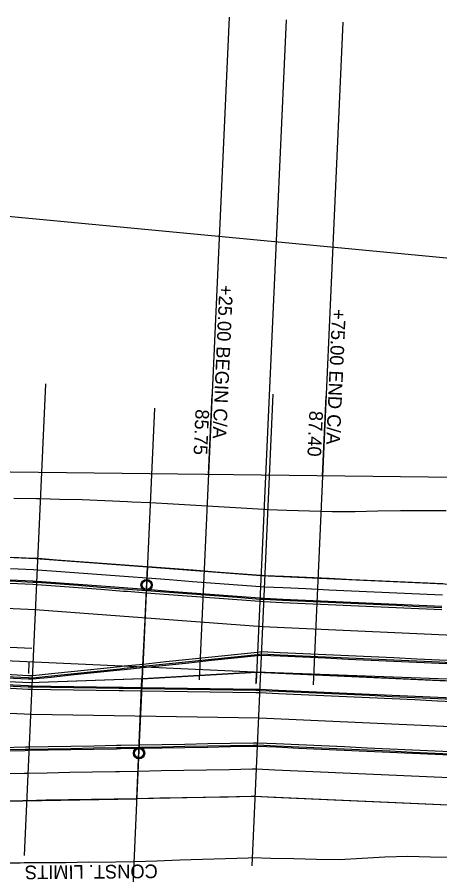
# Model space of a CAD drawing. Extents: x -70 to 701944, y -4 to 666871.
# Drawn here: x 665988.5 to 666174.3, y 656544.4 to 656920.9 of the extents above; entities that cross this region are included whole.
import ezdxf

# ---------------------------------------------------------------- set-up
doc = ezdxf.new("R2010")
doc.units = 0
for name, color, linetype in [('R_Detour', 7, 'Continuous'), ('R_Draft', 7, 'Continuous'), ('R_Horz Alg', 7, 'Continuous'), ('R_No Plot', 7, 'Continuous'), ('R_Proposed Const Limits', 7, 'Continuous'), ('R_Proposed Road', 7, 'Continuous'), ('R_ROW', 7, 'Continuous'), ('R_ROW Annot', 7, 'Continuous'), ('R_Striping', 7, 'Continuous'), ('R_Water', 7, 'Continuous')]:
    doc.layers.add(name, color=color, linetype=linetype)

msp = doc.modelspace()

# ---------------------------------------------------------------- linework, layer by layer
at = {"layer": 'R_Detour'}
for p in [(666048.93, 656749.31), (666039.46, 656539.6)]:
    msp.add_line(p, (666043.8, 656635.59), dxfattribs=at)
msp.add_lwpolyline([(666752.36, 656760.54), (665316.65, 656896.69), (665390.15, 656859.14)], dxfattribs=at)
at = {"layer": 'R_Draft'}
for p, q in [((665991.82, 656552.89), (666001.18, 656759.87)), ((666091.72, 656548.37), (666101.07, 656755.35))]:
    msp.add_line(p, q, dxfattribs=at)
at = {"layer": 'R_Horz Alg'}
msp.add_line((667725.26, 656559.62), (664961.47, 656684.5), dxfattribs=at)
for points in [[(665993.62, 656632.86), (665993.85, 656637.85)], [(666093.52, 656628.34), (666093.74, 656633.34)]]:
    msp.add_lwpolyline(points, dxfattribs=at)
at = {"layer": 'R_No Plot'}
for p, q in [((666081.71, 656920.87), (666068.57, 656630.05)), ((666106.68, 656919.74), (666093.54, 656628.93)), ((666131.66, 656918.61), (666118.52, 656627.8)), ((667813.84, 656555.62), (664810.54, 656691.32)), ((667725.26, 656559.62), (664961.47, 656684.5))]:
    msp.add_line(p, q, dxfattribs=at)
for points in [[(665896, 656687.82), (665996.8, 656683.26), (666045.78, 656679.6), (666043.26, 656630.44), (665994.07, 656628.77), (665893.57, 656633.33)], [(666043.56, 656630.46), (666045.78, 656679.6), (666095.66, 656675.85), (666195.56, 656671.28), (666193.68, 656629.72), (666093.74, 656633.34)], [(665893.54, 656633.33), (665890.91, 656575.15), (666041.19, 656577.87), (666043.56, 656630.46), (665994.07, 656628.77)], [(666043.26, 656630.44), (666093.74, 656633.34), (666193.64, 656628.82), (666191.18, 656574.38), (666092.19, 656578.79), (666041.19, 656577.87)]]:
    msp.add_lwpolyline(points, close=True, dxfattribs=at)
for centre in [(666045.42, 656671.61), (666042.09, 656597.85)]:
    msp.add_circle(centre, 2.5, dxfattribs=at)
at = {"layer": 'R_Proposed Const Limits'}
for points in [[(666177.03, 656704.2), (666167.02, 656704.18), (666157.01, 656704.16), (666146.99, 656704.08), (666136.97, 656703.77), (666126.95, 656703.72), (666116.96, 656704.05), (666106.97, 656704.4), (666098.78, 656704.69), (666096.97, 656704.8), (666086.99, 656705.38), (666077.01, 656705.97), (666067.02, 656706.56), (666057.04, 656707.15), (666047.05, 656707.73), (666038.87, 656708.06), (666037.06, 656708.1), (666027.07, 656708.52), (666017.08, 656708.98), (666007.08, 656709.25), (665998.9, 656709.53), (665997.08, 656709.53), (665987.08, 656709.56)], [(666180.17, 656552.13), (666170.16, 656552.21), (666160.16, 656552.47), (666150.14, 656552.25), (666140.1, 656551.6), (666130.07, 656551), (666120.06, 656551.2), (666110.06, 656551.43), (666100.06, 656551.66), (666091.87, 656551.85), (666090.06, 656551.79), (666080.04, 656551.47), (666070.01, 656551.16), (666059.99, 656550.84), (666049.96, 656550.52), (666039.94, 656550.21), (666031.73, 656549.95), (666029.91, 656549.9), (666019.91, 656549.97), (666009.89, 656549.77), (665999.88, 656549.77), (665991.67, 656549.65), (665989.86, 656549.59), (665979.85, 656549.52)]]:
    msp.add_lwpolyline(points, dxfattribs=at)
at = {"layer": 'R_Proposed Road'}
for points in [[(666175.58, 656672.18), (666165.59, 656672.63), (666155.6, 656673.08), (666145.61, 656673.54), (666135.62, 656673.99), (666125.63, 656674.44), (666115.64, 656674.89), (666105.65, 656675.34), (666097.47, 656675.71), (666095.66, 656675.85), (666085.69, 656676.6), (666075.71, 656677.35), (666065.74, 656678.1), (666055.76, 656678.85), (666045.78, 656679.6), (666037.61, 656680.22), (666035.81, 656680.35), (666025.83, 656681.1), (666015.85, 656681.86), (666005.88, 656682.61), (665997.71, 656683.22), (665995.9, 656683.3), (665985.91, 656683.75)], [(666175.36, 656667.19), (666165.37, 656667.64), (666155.38, 656668.09), (666145.39, 656668.54), (666135.4, 656668.99), (666125.41, 656669.44), (666115.42, 656669.9), (666105.43, 656670.35), (666097.24, 656670.72), (666095.44, 656670.85), (666085.46, 656671.6), (666075.49, 656672.35), (666065.51, 656673.11), (666055.53, 656673.86), (666045.56, 656674.61), (666037.39, 656675.22), (666035.58, 656675.36), (666025.61, 656676.11), (666015.63, 656676.86), (666005.65, 656677.61), (665997.48, 656678.23), (665995.67, 656678.31), (665985.68, 656678.76)], [(666175.06, 656660.69), (666165.07, 656661.15), (666155.08, 656661.6), (666145.09, 656662.05), (666135.1, 656662.5), (666125.11, 656662.95), (666115.12, 656663.4), (666105.13, 656663.85), (666096.95, 656664.22), (666095.15, 656664.36), (666085.17, 656665.11), (666075.19, 656665.86), (666065.22, 656666.61), (666055.24, 656667.36), (666045.26, 656668.11), (666037.09, 656668.73), (666035.29, 656668.87), (666025.31, 656669.62), (666015.34, 656670.37), (666005.36, 656671.12), (665997.19, 656671.73), (665995.38, 656671.82), (665985.39, 656672.27)], [(666175.11, 656661.69), (666165.12, 656662.14), (666155.13, 656662.6), (666145.14, 656663.05), (666135.15, 656663.5), (666125.16, 656663.95), (666115.17, 656664.4), (666105.18, 656664.85), (666097, 656665.22), (666095.19, 656665.36), (666085.21, 656666.11), (666075.24, 656666.86), (666065.26, 656667.61), (666055.29, 656668.36), (666045.31, 656669.11), (666037.14, 656669.73), (666035.33, 656669.86), (666025.36, 656670.62), (666015.38, 656671.37), (666005.4, 656672.12), (665997.23, 656672.73), (665995.43, 656672.81), (665985.44, 656673.27)], [(666175.13, 656662.19), (666165.14, 656662.64), (666155.15, 656663.1), (666145.16, 656663.55), (666135.17, 656664), (666125.18, 656664.45), (666115.19, 656664.9), (666105.2, 656665.35), (666097.02, 656665.72), (666095.21, 656665.86), (666085.24, 656666.61), (666075.26, 656667.36), (666065.28, 656668.11), (666055.31, 656668.86), (666045.33, 656669.61), (666037.16, 656670.23), (666035.36, 656670.36), (666025.38, 656671.11), (666015.4, 656671.87), (666005.43, 656672.62), (665997.26, 656673.23), (665995.45, 656673.31), (665985.46, 656673.77)], [(666183.99, 656636.77), (666174, 656637.22), (666164.01, 656637.67), (666154.02, 656638.12), (666144.03, 656638.57), (666134.04, 656639.02), (666124.05, 656639.47), (666114.06, 656639.93), (666104.07, 656640.38), (666095.89, 656640.75), (666094.07, 656640.56), (666084.01, 656639.51), (666073.96, 656638.46), (666063.9, 656637.42), (666053.84, 656636.37), (666043.78, 656635.32), (666035.55, 656634.46), (666033.73, 656634.27), (666023.67, 656633.23), (666013.61, 656632.18), (666003.55, 656631.13), (665995.32, 656630.28), (665993.51, 656630.36), (665983.52, 656630.81)], [(666183.99, 656636.77), (666174, 656637.22), (666164.01, 656637.67), (666154.02, 656638.12), (666144.03, 656638.57), (666134.04, 656639.02), (666124.05, 656639.47), (666114.06, 656639.93), (666104.07, 656640.38), (666095.89, 656640.75), (666094.07, 656640.56), (666084.01, 656639.51), (666073.96, 656638.46), (666063.9, 656637.42), (666053.84, 656636.37), (666043.78, 656635.32), (666035.55, 656634.46), (666033.73, 656634.27), (666023.67, 656633.23), (666013.61, 656632.18), (666003.55, 656631.13), (665995.32, 656630.28), (665993.51, 656630.36), (665983.52, 656630.81)], [(666184.01, 656637.27), (666174.02, 656637.72), (666164.03, 656638.17), (666154.04, 656638.62), (666144.05, 656639.07), (666134.06, 656639.52), (666124.07, 656639.97), (666114.08, 656640.43), (666104.1, 656640.88), (666095.91, 656641.25), (666094.09, 656641.06), (666084.04, 656640.01), (666073.98, 656638.96), (666063.92, 656637.92), (666053.86, 656636.87), (666043.81, 656635.82), (666035.57, 656634.96), (666033.75, 656634.77), (666023.69, 656633.73), (666013.63, 656632.68), (666003.58, 656631.63), (665995.34, 656630.78), (665993.53, 656630.86), (665983.54, 656631.31)], [(666184.01, 656637.27), (666174.02, 656637.72), (666164.03, 656638.17), (666154.04, 656638.62), (666144.05, 656639.07), (666134.06, 656639.52), (666124.07, 656639.97), (666114.08, 656640.43), (666104.1, 656640.88), (666095.91, 656641.25), (666094.09, 656641.06), (666084.04, 656640.01), (666073.98, 656638.96), (666063.92, 656637.92), (666053.86, 656636.87), (666043.81, 656635.82), (666035.57, 656634.96), (666033.75, 656634.77), (666023.69, 656633.73), (666013.63, 656632.68), (666003.58, 656631.63), (665995.34, 656630.78), (665993.53, 656630.86), (665983.54, 656631.31)], [(666184.06, 656638.26), (666174.07, 656638.72), (666164.08, 656639.17), (666154.09, 656639.62), (666144.1, 656640.07), (666134.11, 656640.52), (666124.12, 656640.97), (666114.13, 656641.42), (666104.14, 656641.88), (666095.96, 656642.25), (666094.14, 656642.06), (666084.08, 656641.01), (666074.02, 656639.96), (666063.97, 656638.91), (666053.91, 656637.87), (666043.85, 656636.82), (666035.61, 656635.96), (666033.79, 656635.77), (666023.74, 656634.73), (666013.68, 656633.68), (666003.62, 656632.63), (665995.38, 656631.77), (665993.58, 656631.86), (665983.59, 656632.31)], [(666184.06, 656638.26), (666174.07, 656638.72), (666164.08, 656639.17), (666154.09, 656639.62), (666144.1, 656640.07), (666134.11, 656640.52), (666124.12, 656640.97), (666114.13, 656641.42), (666104.14, 656641.88), (666095.96, 656642.25), (666094.14, 656642.06), (666084.08, 656641.01), (666074.02, 656639.96), (666063.97, 656638.91), (666053.91, 656637.87), (666043.85, 656636.82), (666035.61, 656635.96), (666033.79, 656635.77), (666023.74, 656634.73), (666013.68, 656633.68), (666003.62, 656632.63), (665995.38, 656631.77), (665993.58, 656631.86), (665983.59, 656632.31)], [(666183.25, 656620.28), (666173.26, 656620.73), (666163.27, 656621.19), (666153.28, 656621.64), (666143.29, 656622.09), (666133.3, 656622.54), (666123.31, 656622.99), (666113.32, 656623.44), (666103.33, 656623.89), (666095.15, 656624.26), (666093.34, 656624.29), (666083.33, 656624.44), (666073.33, 656624.59), (666063.33, 656624.75), (666053.32, 656624.9), (666043.32, 656625.05), (666035.13, 656625.17), (666033.32, 656625.2), (666023.31, 656625.35), (666013.31, 656625.5), (666003.31, 656625.66), (665995.11, 656625.78), (665993.3, 656625.86), (665983.31, 656626.31)], [(666183.25, 656620.28), (666173.26, 656620.73), (666163.27, 656621.19), (666153.28, 656621.64), (666143.29, 656622.09), (666133.3, 656622.54), (666123.31, 656622.99), (666113.32, 656623.44), (666103.33, 656623.89), (666095.15, 656624.26), (666093.34, 656624.29), (666083.33, 656624.44), (666073.33, 656624.59), (666063.33, 656624.75), (666053.32, 656624.9), (666043.32, 656625.05), (666035.13, 656625.17), (666033.32, 656625.2), (666023.31, 656625.35), (666013.31, 656625.5), (666003.31, 656625.66), (665995.11, 656625.78), (665993.3, 656625.86), (665983.31, 656626.31)], [(666183.29, 656621.28), (666173.3, 656621.73), (666163.31, 656622.18), (666153.32, 656622.64), (666143.33, 656623.09), (666133.34, 656623.54), (666123.35, 656623.99), (666113.36, 656624.44), (666103.37, 656624.89), (666095.19, 656625.26), (666093.38, 656625.29), (666083.38, 656625.44), (666073.37, 656625.59), (666063.37, 656625.75), (666053.37, 656625.9), (666043.36, 656626.05), (666035.17, 656626.17), (666033.36, 656626.2), (666023.36, 656626.35), (666013.35, 656626.5), (666003.35, 656626.66), (665995.16, 656626.78), (665993.35, 656626.86), (665983.36, 656627.31)], [(666183.29, 656621.28), (666173.3, 656621.73), (666163.31, 656622.18), (666153.32, 656622.64), (666143.33, 656623.09), (666133.34, 656623.54), (666123.35, 656623.99), (666113.36, 656624.44), (666103.37, 656624.89), (666095.19, 656625.26), (666093.38, 656625.29), (666083.38, 656625.44), (666073.37, 656625.59), (666063.37, 656625.75), (666053.37, 656625.9), (666043.36, 656626.05), (666035.17, 656626.17), (666033.36, 656626.2), (666023.36, 656626.35), (666013.35, 656626.5), (666003.35, 656626.66), (665995.16, 656626.78), (665993.35, 656626.86), (665983.36, 656627.31)], [(666183.31, 656621.78), (666173.32, 656622.23), (666163.33, 656622.68), (666153.34, 656623.14), (666143.35, 656623.59), (666133.36, 656624.04), (666123.38, 656624.49), (666113.39, 656624.94), (666103.4, 656625.39), (666095.21, 656625.76), (666093.4, 656625.79), (666083.4, 656625.94), (666073.4, 656626.09), (666063.39, 656626.24), (666053.39, 656626.4), (666043.39, 656626.55), (666035.19, 656626.67), (666033.38, 656626.7), (666023.38, 656626.85), (666013.38, 656627), (666003.37, 656627.15), (665995.18, 656627.28), (665993.37, 656627.36), (665983.38, 656627.81)], [(666183.31, 656621.78), (666173.32, 656622.23), (666163.33, 656622.68), (666153.34, 656623.14), (666143.35, 656623.59), (666133.36, 656624.04), (666123.38, 656624.49), (666113.39, 656624.94), (666103.4, 656625.39), (666095.21, 656625.76), (666093.4, 656625.79), (666083.4, 656625.94), (666073.4, 656626.09), (666063.39, 656626.24), (666053.39, 656626.4), (666043.39, 656626.55), (666035.19, 656626.67), (666033.38, 656626.7), (666023.38, 656626.85), (666013.38, 656627), (666003.37, 656627.15), (665995.18, 656627.28), (665993.37, 656627.36), (665983.38, 656627.81)], [(666182.19, 656596.81), (666172.2, 656597.26), (666162.21, 656597.71), (666152.22, 656598.16), (666142.23, 656598.61), (666132.24, 656599.06), (666122.25, 656599.52), (666112.26, 656599.97), (666102.27, 656600.42), (666094.09, 656600.79), (666092.27, 656600.75), (666082.25, 656600.57), (666072.24, 656600.39), (666062.22, 656600.21), (666052.2, 656600.03), (666042.18, 656599.85), (666033.98, 656599.7), (666032.16, 656599.67), (666022.14, 656599.49), (666012.12, 656599.3), (666002.11, 656599.12), (665993.9, 656598.97), (665992.09, 656598.94), (665982.07, 656598.76)], [(666182.21, 656597.31), (666172.22, 656597.76), (666162.23, 656598.21), (666152.24, 656598.66), (666142.25, 656599.11), (666132.26, 656599.56), (666122.27, 656600.01), (666112.28, 656600.47), (666102.29, 656600.92), (666094.11, 656601.29), (666092.29, 656601.25), (666082.28, 656601.07), (666072.26, 656600.89), (666062.24, 656600.71), (666052.22, 656600.53), (666042.2, 656600.35), (666034, 656600.2), (666032.18, 656600.17), (666022.17, 656599.99), (666012.15, 656599.8), (666002.13, 656599.62), (665993.92, 656599.47), (665992.11, 656599.44), (665982.09, 656599.26)], [(666182.25, 656598.31), (666172.26, 656598.76), (666162.27, 656599.21), (666152.28, 656599.66), (666142.29, 656600.11), (666132.3, 656600.56), (666122.31, 656601.01), (666112.32, 656601.47), (666102.33, 656601.92), (666094.15, 656602.29), (666092.34, 656602.25), (666082.32, 656602.07), (666072.3, 656601.89), (666062.28, 656601.71), (666052.27, 656601.53), (666042.25, 656601.35), (666034.04, 656601.2), (666032.23, 656601.17), (666022.21, 656600.98), (666012.19, 656600.8), (666002.17, 656600.62), (665993.97, 656600.47), (665992.16, 656600.44), (665982.14, 656600.26)], [(666181.73, 656586.82), (666171.74, 656587.27), (666161.75, 656587.72), (666151.76, 656588.17), (666141.78, 656588.62), (666131.79, 656589.07), (666121.8, 656589.53), (666111.81, 656589.98), (666101.82, 656590.43), (666093.63, 656590.8), (666091.82, 656590.77), (666081.8, 656590.58), (666071.78, 656590.4), (666061.77, 656590.22), (666051.75, 656590.04), (666041.73, 656589.86), (666033.52, 656589.71), (666031.71, 656589.68), (666021.69, 656589.5), (666011.67, 656589.31), (666001.66, 656589.13), (665993.45, 656588.98), (665991.64, 656588.95), (665981.62, 656588.77)], [(666181.73, 656586.82), (666171.74, 656587.27), (666161.75, 656587.72), (666151.76, 656588.17), (666141.78, 656588.62), (666131.79, 656589.07), (666121.8, 656589.53), (666111.81, 656589.98), (666101.82, 656590.43), (666093.63, 656590.8), (666091.82, 656590.77), (666081.8, 656590.58), (666071.78, 656590.4), (666061.77, 656590.22), (666051.75, 656590.04), (666041.73, 656589.86), (666033.52, 656589.71), (666031.71, 656589.68), (666021.69, 656589.5), (666011.67, 656589.31), (666001.66, 656589.13), (665993.45, 656588.98), (665991.64, 656588.95), (665981.62, 656588.77)], [(666181.73, 656586.82), (666171.74, 656587.27), (666161.75, 656587.72), (666151.76, 656588.17), (666141.78, 656588.62), (666131.79, 656589.07), (666121.8, 656589.53), (666111.81, 656589.98), (666101.82, 656590.43), (666093.63, 656590.8), (666091.82, 656590.77), (666081.8, 656590.58), (666071.78, 656590.4), (666061.77, 656590.22), (666051.75, 656590.04), (666041.73, 656589.86), (666033.52, 656589.71), (666031.71, 656589.68), (666021.69, 656589.5), (666011.67, 656589.31), (666001.66, 656589.13), (665993.45, 656588.98), (665991.64, 656588.95), (665981.62, 656588.77)], [(666181.19, 656574.83), (666171.2, 656575.28), (666161.21, 656575.73), (666151.22, 656576.18), (666141.23, 656576.64), (666131.24, 656577.09), (666121.25, 656577.54), (666111.26, 656577.99), (666101.27, 656578.44), (666093.09, 656578.81), (666091.28, 656578.78), (666081.26, 656578.6), (666071.24, 656578.41), (666061.22, 656578.23), (666051.21, 656578.05), (666041.19, 656577.87), (666032.98, 656577.72), (666031.17, 656577.69), (666021.15, 656577.51), (666011.13, 656577.33), (666001.11, 656577.15), (665992.91, 656577), (665991.1, 656576.96), (665981.08, 656576.78)]]:
    msp.add_lwpolyline(points, dxfattribs=at)
at = {"layer": 'R_ROW'}
msp.add_lwpolyline([(668183.45, 656677.29), (668041.7, 656619.63), (667513.59, 656642.26), (667480, 656629.76), (667392.27, 656637.73), (667276.83, 656674.98), (667204.95, 656679.23), (667093.98, 656660.22), (667018.55, 656674.64), (666944.63, 656677.98), (666832.93, 656665.01), (666352.77, 656716.73), (665777.5, 656723.7), (665727.42, 656722.96), (665452.7, 656735.37), (665090.34, 656757.75), (665090.29, 656778.78), (664696.26, 656796.57), (664695.54, 656784.55), (664566.62, 656799.96)], dxfattribs=at)
at = {"layer": 'R_ROW Annot'}
for points in [[(666072.64, 656720.13), (666074.22, 656755.09)], [(666122.66, 656719.52), (666124.24, 656754.48)]]:
    msp.add_lwpolyline(points, dxfattribs=at)
at = {"layer": 'R_Striping'}
for points in [[(666699.66, 656625.98), (666096.29, 656653.24), (665996.53, 656660.75), (665796.9, 656669.77)], [(665995.03, 656643.8), (665796.13, 656652.79)], [(666697.69, 656586.03), (666094.81, 656613.27), (665994.78, 656614.78), (665744.97, 656626.07)]]:
    msp.add_lwpolyline(points, dxfattribs=at)
at = {"layer": 'R_Water'}
for centre in [(666045.42, 656671.61), (666042.09, 656597.85)]:
    msp.add_circle(centre, 2, dxfattribs=at)

# ---------------------------------------------------------------- texts
at = {"layer": 'R_Proposed Const Limits'}
msp.add_text('CONST. LIMITS', height=6, rotation=180.5133, dxfattribs=at).set_placement((666050.3, 656549.02))
at = {"layer": 'R_ROW Annot'}
for s, p in [('+25.00 BEGIN C/A', (666077.41, 656803.47)), ('+75.00 END C/A', (666126.98, 656792.87)), ('85.75', (666066.93, 656748.89)), ('87.40', (666116.95, 656748.21))]:
    msp.add_text(s, height=6, rotation=267.4131, dxfattribs=at).set_placement(p)

doc.saveas('drawing.dxf')
